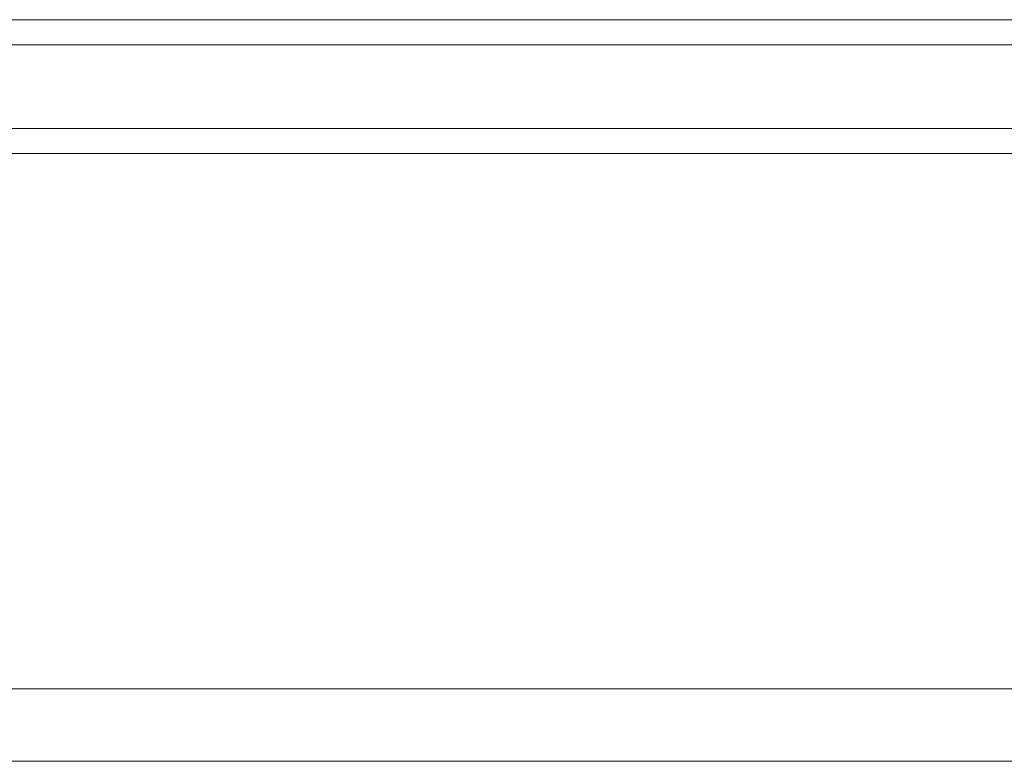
# Model space of a CAD drawing. Header units: millimetres. Extents: x -3490 to 61924, y -72580 to 6847.
# Tile 490 of 656: x 16543 to 16837, y -17772 to -17550. Entities that reach past the tile are written whole.
import ezdxf

# ---------------------------------------------------------------- set-up
doc = ezdxf.new("R2010")
doc.units = ezdxf.units.MM
doc.layers.add('superior_C02', color=7, linetype='Continuous', lineweight=0)

msp = doc.modelspace()

# ---------------------------------------------------------------- linework, layer by layer
at = {"layer": 'superior_C02'}
for p, q in [((17048.368, -17550), (15902.908, -17550)), ((15914.83, -17550), (17060.29, -17550)), ((17104.829, -17550), (15939.698, -17550)), ((15951.957, -17550), (17117.088, -17550)), ((17048.41, -17557.5), (15939.909, -17557.5)), ((15951.746, -17557.5), (17060.248, -17557.5)), ((15939.909, -17582.5), (17048.41, -17582.5)), ((15951.746, -17582.5), (17060.248, -17582.5)), ((15902.908, -17590), (17048.368, -17590)), ((15914.83, -17590), (17060.29, -17590)), ((15939.698, -17590), (17104.829, -17590)), ((15951.957, -17590), (17117.088, -17590)), ((15575.415, -17750), (24634.01, -17750)), ((24635.508, -17750), (15576.913, -17750)), ((16352.815, -17771.702), (17288.772, -17771.702)), ((17290.55, -17771.702), (16354.593, -17771.702))]:
    msp.add_line(p, q, dxfattribs=at)

doc.saveas('drawing.dxf')
